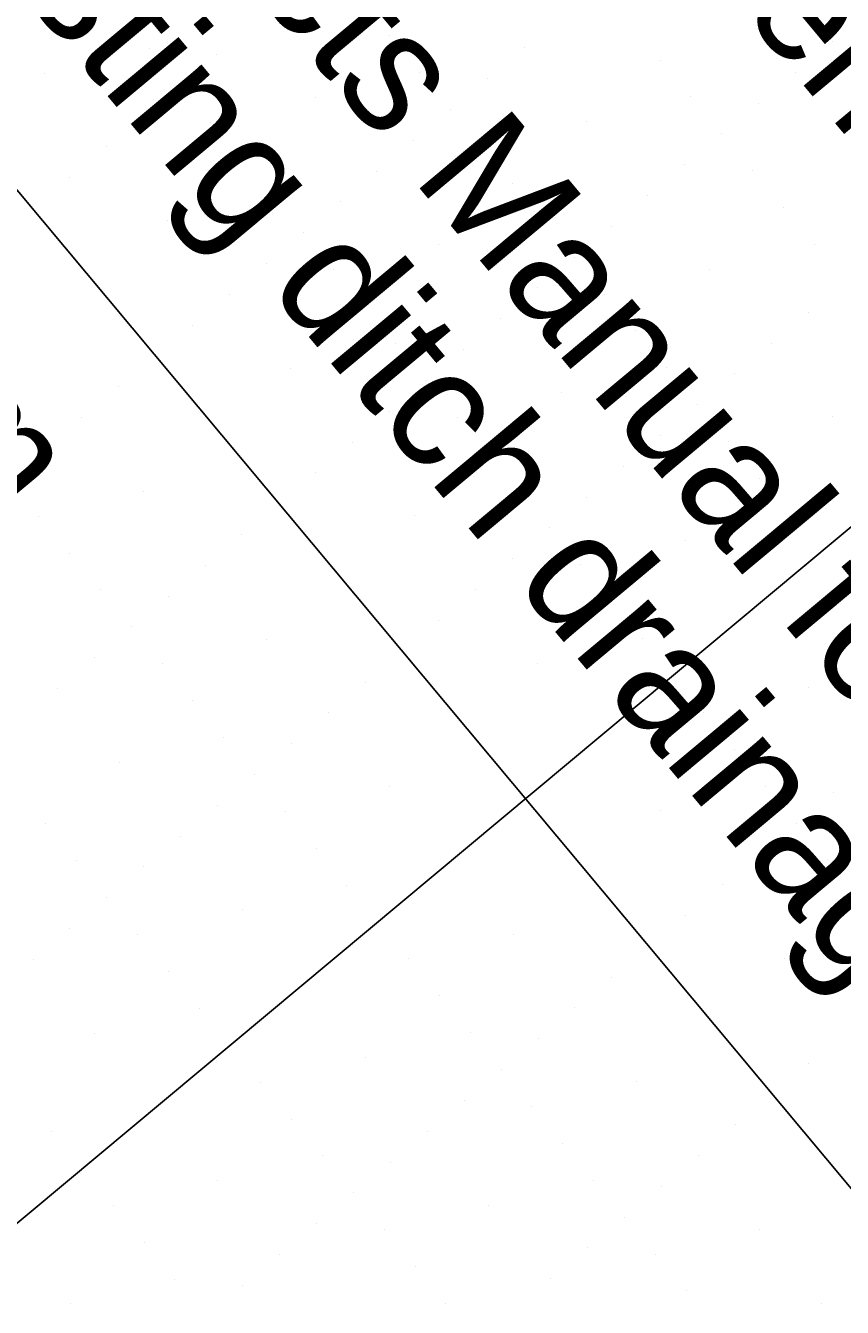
# Model space of a CAD drawing. Extents: x 2042995 to 2043795, y 305365 to 306249.
# Drawn here: x 2043525.22 to 2043542.21, y 305582.45 to 305609.11 of the extents above; entities that cross this region are included whole.
import ezdxf

# ---------------------------------------------------------------- set-up
doc = ezdxf.new("R2010")
doc.units = 0
for name, color, linetype in [('BR_AUTO DIMENSION', 7, 'Continuous'), ('BR_CONCRETE', 7, 'Continuous'), ('BR_GRID DOTS', 7, 'Continuous'), ('BR_GRID LINES', 7, 'Continuous')]:
    doc.layers.add(name, color=color, linetype=linetype)

msp = doc.modelspace()

# ---------------------------------------------------------------- linework, layer by layer
at = {"layer": 'BR_CONCRETE'}
msp.add_spline([(2043139.109, 306017.548), (2043148.199, 306007.16), (2043160.233, 305993.368), (2043172.245, 305979.557), (2043184.234, 305965.727), (2043196.201, 305951.879), (2043208.145, 305938.012), (2043220.067, 305924.126), (2043231.966, 305910.221), (2043243.843, 305896.297), (2043255.698, 305882.355), (2043267.529, 305868.394), (2043279.339, 305854.414), (2043291.126, 305840.415), (2043302.89, 305826.398), (2043314.632, 305812.361), (2043326.352, 305798.306), (2043338.049, 305784.233), (2043349.724, 305770.14), (2043361.376, 305756.029), (2043373.005, 305741.899), (2043384.613, 305727.75), (2043396.197, 305713.582), (2043407.76, 305699.396), (2043419.299, 305685.191), (2043430.817, 305670.967), (2043442.311, 305656.724), (2043453.784, 305642.463), (2043465.234, 305628.182), (2043476.661, 305613.883), (2043488.066, 305599.566), (2043499.448, 305585.229), (2043510.808, 305570.874), (2043522.146, 305556.5), (2043533.461, 305542.107), (2043544.753, 305527.695), (2043547.219, 305524.543)], degree=3, dxfattribs=at)
at = {"layer": 'BR_GRID DOTS'}
for p, q in [((2043532.783, 305608.901), (2043532.783, 305608.901)), ((2043527.79, 305608.639), (2043527.79, 305608.639)), ((2043535.6, 305608.648), (2043535.6, 305608.648)), ((2043542.002, 305608.783), (2043542.002, 305608.783)), ((2043529.198, 305608.513), (2043529.198, 305608.513)), ((2043538.417, 305608.395), (2043538.417, 305608.395)), ((2043525.614, 305608.125), (2043525.614, 305608.125)), ((2043533.424, 305608.133), (2043533.424, 305608.133)), ((2043541.234, 305608.142), (2043541.234, 305608.142)), ((2043528.431, 305607.872), (2043528.431, 305607.872)), ((2043534.832, 305608.007), (2043534.832, 305608.007)), ((2043531.248, 305607.619), (2043531.248, 305607.619)), ((2043539.058, 305607.627), (2043539.058, 305607.627)), ((2043534.065, 305607.366), (2043534.065, 305607.366)), ((2043540.467, 305607.501), (2043540.467, 305607.501)), ((2043527.663, 305607.231), (2043527.663, 305607.231)), ((2043529.072, 305607.104), (2043529.072, 305607.104)), ((2043536.882, 305607.113), (2043536.882, 305607.113)), ((2043533.297, 305606.725), (2043533.297, 305606.725)), ((2043539.699, 305606.86), (2043539.699, 305606.86)), ((2043526.896, 305606.59), (2043526.896, 305606.59)), ((2043534.706, 305606.598), (2043534.706, 305606.598)), ((2043529.713, 305606.337), (2043529.713, 305606.337)), ((2043538.932, 305606.219), (2043538.932, 305606.219)), ((2043526.128, 305605.949), (2043526.128, 305605.949)), ((2043532.53, 305606.084), (2043532.53, 305606.084)), ((2043540.34, 305606.092), (2043540.34, 305606.092)), ((2043535.347, 305605.831), (2043535.347, 305605.831)), ((2043530.354, 305605.569), (2043530.354, 305605.569)), ((2043531.762, 305605.443), (2043531.762, 305605.443)), ((2043538.164, 305605.578), (2043538.164, 305605.578)), ((2043525.361, 305605.308), (2043525.361, 305605.308)), ((2043540.981, 305605.325), (2043540.981, 305605.325)), ((2043528.178, 305605.055), (2043528.178, 305605.055)), ((2043535.988, 305605.063), (2043535.988, 305605.063)), ((2043537.397, 305604.937), (2043537.397, 305604.937)), ((2043530.995, 305604.802), (2043530.995, 305604.802)), ((2043533.812, 305604.549), (2043533.812, 305604.549)), ((2043541.622, 305604.557), (2043541.622, 305604.557)), ((2043530.227, 305604.161), (2043530.227, 305604.161)), ((2043536.629, 305604.296), (2043536.629, 305604.296)), ((2043539.446, 305604.043), (2043539.446, 305604.043)), ((2043531.636, 305604.034), (2043531.636, 305604.034)), ((2043529.46, 305603.52), (2043529.46, 305603.52)), ((2043535.861, 305603.655), (2043535.861, 305603.655)), ((2043537.27, 305603.528), (2043537.27, 305603.528)), ((2043532.277, 305603.267), (2043532.277, 305603.267)), ((2043535.094, 305603.014), (2043535.094, 305603.014)), ((2043541.496, 305603.149), (2043541.496, 305603.149)), ((2043528.692, 305602.879), (2043528.692, 305602.879)), ((2043537.911, 305602.761), (2043537.911, 305602.761)), ((2043532.918, 305602.499), (2043532.918, 305602.499)), ((2043540.728, 305602.508), (2043540.728, 305602.508)), ((2043527.925, 305602.237), (2043527.925, 305602.237)), ((2043534.326, 305602.373), (2043534.326, 305602.373)), ((2043530.742, 305601.984), (2043530.742, 305601.984)), ((2043538.552, 305601.993), (2043538.552, 305601.993)), ((2043533.559, 305601.732), (2043533.559, 305601.732)), ((2043539.961, 305601.867), (2043539.961, 305601.867)), ((2043527.157, 305601.596), (2043527.157, 305601.596)), ((2043536.376, 305601.479), (2043536.376, 305601.479)), ((2043539.193, 305601.226), (2043539.193, 305601.226)), ((2043526.39, 305600.955), (2043526.39, 305600.955)), ((2043532.791, 305601.09), (2043532.791, 305601.09)), ((2043534.2, 305600.964), (2043534.2, 305600.964)), ((2043542.01, 305600.973), (2043542.01, 305600.973)), ((2043538.426, 305600.585), (2043538.426, 305600.585)), ((2043525.622, 305600.314), (2043525.622, 305600.314)), ((2043532.024, 305600.449), (2043532.024, 305600.449)), ((2043539.834, 305600.458), (2043539.834, 305600.458)), ((2043534.841, 305600.196), (2043534.841, 305600.196)), ((2043531.256, 305599.808), (2043531.256, 305599.808)), ((2043537.658, 305599.943), (2043537.658, 305599.943)), ((2043540.475, 305599.691), (2043540.475, 305599.691)), ((2043527.672, 305599.42), (2043527.672, 305599.42)), ((2043535.482, 305599.429), (2043535.482, 305599.429)), ((2043536.891, 305599.302), (2043536.891, 305599.302)), ((2043530.489, 305599.167), (2043530.489, 305599.167)), ((2043525.496, 305598.906), (2043525.496, 305598.906)), ((2043533.306, 305598.914), (2043533.306, 305598.914)), ((2043541.116, 305598.923), (2043541.116, 305598.923)), ((2043529.721, 305598.526), (2043529.721, 305598.526)), ((2043536.123, 305598.661), (2043536.123, 305598.661)), ((2043538.94, 305598.408), (2043538.94, 305598.408)), ((2043526.137, 305598.138), (2043526.137, 305598.138)), ((2043535.356, 305598.02), (2043535.356, 305598.02)), ((2043528.954, 305597.885), (2043528.954, 305597.885)), ((2043536.764, 305597.894), (2043536.764, 305597.894)), ((2043534.588, 305597.379), (2043534.588, 305597.379)), ((2043526.778, 305597.371), (2043526.778, 305597.371)), ((2043528.186, 305597.244), (2043528.186, 305597.244)), ((2043537.405, 305597.126), (2043537.405, 305597.126)), ((2043527.419, 305596.603), (2043527.419, 305596.603)), ((2043533.82, 305596.738), (2043533.82, 305596.738)), ((2043530.236, 305596.35), (2043530.236, 305596.35)), ((2043538.046, 305596.359), (2043538.046, 305596.359)), ((2043533.053, 305596.097), (2043533.053, 305596.097)), ((2043526.651, 305595.962), (2043526.651, 305595.962)), ((2043528.06, 305595.836), (2043528.06, 305595.836)), ((2043535.87, 305595.844), (2043535.87, 305595.844)), ((2043525.884, 305595.321), (2043525.884, 305595.321)), ((2043532.285, 305595.456), (2043532.285, 305595.456)), ((2043541.504, 305595.338), (2043541.504, 305595.338)), ((2043528.701, 305595.068), (2043528.701, 305595.068)), ((2043531.518, 305594.815), (2043531.518, 305594.815)), ((2043539.328, 305594.824), (2043539.328, 305594.824)), ((2043529.342, 305594.301), (2043529.342, 305594.301)), ((2043530.75, 305594.174), (2043530.75, 305594.174)), ((2043539.969, 305594.056), (2043539.969, 305594.056)), ((2043527.166, 305593.786), (2043527.166, 305593.786)), ((2043529.983, 305593.533), (2043529.983, 305593.533)), ((2043532.8, 305593.28), (2043532.8, 305593.28)), ((2043540.61, 305593.289), (2043540.61, 305593.289)), ((2043542.019, 305593.162), (2043542.019, 305593.162)), ((2043529.215, 305592.892), (2043529.215, 305592.892)), ((2043530.624, 305592.766), (2043530.624, 305592.766)), ((2043538.434, 305592.774), (2043538.434, 305592.774)), ((2043525.631, 305592.504), (2043525.631, 305592.504)), ((2043541.251, 305592.521), (2043541.251, 305592.521)), ((2043528.448, 305592.251), (2043528.448, 305592.251)), ((2043531.265, 305591.998), (2043531.265, 305591.998)), ((2043540.484, 305591.88), (2043540.484, 305591.88)), ((2043526.272, 305591.737), (2043526.272, 305591.737)), ((2043527.68, 305591.61), (2043527.68, 305591.61)), ((2043541.892, 305591.754), (2043541.892, 305591.754)), ((2043531.906, 305591.231), (2043531.906, 305591.231)), ((2043539.716, 305591.239), (2043539.716, 305591.239)), ((2043526.913, 305590.969), (2043526.913, 305590.969)), ((2043529.73, 305590.716), (2043529.73, 305590.716)), ((2043538.949, 305590.598), (2043538.949, 305590.598)), ((2043526.145, 305590.328), (2043526.145, 305590.328)), ((2043527.554, 305590.202), (2043527.554, 305590.202)), ((2043535.364, 305590.21), (2043535.364, 305590.21)), ((2043538.181, 305589.957), (2043538.181, 305589.957)), ((2043525.378, 305589.687), (2043525.378, 305589.687)), ((2043533.188, 305589.696), (2043533.188, 305589.696)), ((2043540.998, 305589.704), (2043540.998, 305589.704)), ((2043528.195, 305589.434), (2043528.195, 305589.434)), ((2043537.414, 305589.316), (2043537.414, 305589.316)), ((2043533.829, 305588.928), (2043533.829, 305588.928)), ((2043528.836, 305588.667), (2043528.836, 305588.667)), ((2043536.646, 305588.675), (2043536.646, 305588.675)), ((2043526.66, 305588.152), (2043526.66, 305588.152)), ((2043534.47, 305588.161), (2043534.47, 305588.161)), ((2043535.879, 305588.034), (2043535.879, 305588.034)), ((2043532.294, 305587.646), (2043532.294, 305587.646)), ((2043541.513, 305587.528), (2043541.513, 305587.528)), ((2043535.111, 305587.393), (2043535.111, 305587.393)), ((2043530.118, 305587.132), (2043530.118, 305587.132)), ((2043537.928, 305587.14), (2043537.928, 305587.14)), ((2043534.344, 305586.752), (2043534.344, 305586.752)), ((2043540.745, 305586.887), (2043540.745, 305586.887)), ((2043535.752, 305586.626), (2043535.752, 305586.626)), ((2043530.759, 305586.364), (2043530.759, 305586.364)), ((2043539.978, 305586.246), (2043539.978, 305586.246)), ((2043525.766, 305586.102), (2043525.766, 305586.102)), ((2043533.576, 305586.111), (2043533.576, 305586.111)), ((2043536.393, 305585.858), (2043536.393, 305585.858)), ((2043531.4, 305585.596), (2043531.4, 305585.596)), ((2043532.809, 305585.47), (2043532.809, 305585.47)), ((2043539.21, 305585.605), (2043539.21, 305585.605)), ((2043529.224, 305585.082), (2043529.224, 305585.082)), ((2043537.034, 305585.091), (2043537.034, 305585.091)), ((2043538.443, 305584.964), (2043538.443, 305584.964)), ((2043532.041, 305584.829), (2043532.041, 305584.829)), ((2043527.048, 305584.567), (2043527.048, 305584.567)), ((2043534.858, 305584.576), (2043534.858, 305584.576)), ((2043537.675, 305584.323), (2043537.675, 305584.323)), ((2043531.273, 305584.188), (2043531.273, 305584.188)), ((2043532.682, 305584.061), (2043532.682, 305584.061)), ((2043540.492, 305584.07), (2043540.492, 305584.07)), ((2043527.689, 305583.8), (2043527.689, 305583.8)), ((2043530.506, 305583.547), (2043530.506, 305583.547)), ((2043536.908, 305583.682), (2043536.908, 305583.682)), ((2043538.316, 305583.555), (2043538.316, 305583.555)), ((2043533.323, 305583.294), (2043533.323, 305583.294)), ((2043528.33, 305583.032), (2043528.33, 305583.032)), ((2043536.14, 305583.041), (2043536.14, 305583.041)), ((2043529.738, 305582.906), (2043529.738, 305582.906)), ((2043538.957, 305582.788), (2043538.957, 305582.788)), ((2043526.154, 305582.518), (2043526.154, 305582.518)), ((2043533.964, 305582.526), (2043533.964, 305582.526)), ((2043541.774, 305582.535), (2043541.774, 305582.535))]:
    msp.add_line(p, q, dxfattribs=at)
at = {"layer": 'BR_GRID LINES'}
for p, q in [((2043153.138, 306050.98), (2043584.762, 305534.185)), ((2043566.318, 305618.668), (2043458.865, 305528.925))]:
    msp.add_line(p, q, dxfattribs=at)

# ---------------------------------------------------------------- texts
at = {"layer": 'BR_AUTO DIMENSION'}
for s, p in [('Minimum Vertical Clearance required, measured from top of high rail to lowest', (2043497.504, 305683.824)), ('point of superstructure, in the horizontal clearance area that extends 6\'-0"', (2043494.626, 305681.42)), ('on either side of, and perpendicular to, the centerline of outer tracks', (2043491.748, 305679.016)), ('(future track arrangement). Contractor shall verify top of rail elevations', (2043488.87, 305676.613)), ('prior to construction to confirm minimum clearance requirement is met.', (2043485.992, 305674.209)), ('Future ditches are not shown. See CSX Public Projects Manual for ', (2043480.235, 305669.401)), ('minimum future ditch section. Maintain positive existing ditch drainage.', (2043477.357, 305666.997)), ('Finished Grade to be determined by Design-Build Team', (2043471.601, 305662.19))]:
    msp.add_text(s, height=2.5, rotation=309.8684, dxfattribs=at).set_placement(p)

doc.saveas('drawing.dxf')
